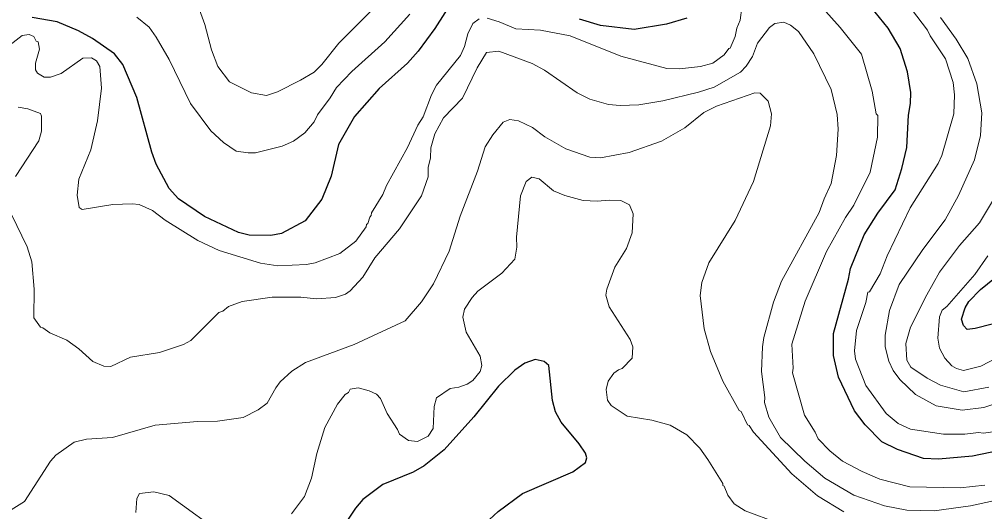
# Model space of a CAD drawing. Extents: x 598.3 to 623.2, y 6902.2 to 6930.1.
# Drawn here: x 611.225 to 613.12, y 6909.024 to 6909.99 of the extents above; entities that cross this region are included whole.
import ezdxf

# ---------------------------------------------------------------- set-up
doc = ezdxf.new("R2010")
doc.units = 0
doc.header["$LTSCALE"] = 0.032
doc.layers.add('1', color=7, linetype='Continuous', lineweight=25)
doc.layers.add('2', color=7, linetype='Continuous', lineweight=13)

msp = doc.modelspace()

# ---------------------------------------------------------------- linework, layer by layer
at = {"layer": '1'}
for points in [[(612.0797, 6910.0338), (612.0406, 6909.9718), (612.0079, 6909.9274), (611.9868, 6909.9039), (611.9315, 6909.8542), (611.8831, 6909.799), (611.8515, 6909.7446), (611.8369, 6909.6821), (611.8187, 6909.637), (611.7863, 6909.5949), (611.7397, 6909.57), (611.7186, 6909.5658), (611.6765, 6909.5665), (611.6552, 6909.5715), (611.5884, 6909.603), (611.5373, 6909.6375), (611.5191, 6909.6583), (611.4936, 6909.7059), (611.4852, 6909.7292), (611.4559, 6909.8364), (611.4283, 6909.9011), (611.4121, 6909.9221), (611.3689, 6909.9525), (611.3414, 6909.9671), (611.2995, 6909.9851), (611.2501, 6909.9932)], [(612.9738, 6909.8245), (612.9746, 6909.8461), (612.9683, 6909.8872), (612.9538, 6909.9325), (612.9299, 6909.9724), (612.8959, 6910.0145)], [(612.535, 6909.9922), (612.4954, 6909.9802), (612.4315, 6909.9697), (612.3656, 6909.9778), (612.3246, 6909.9905)], [(613.1836, 6909.1512), (613.0954, 6909.1333), (613.0287, 6909.127), (612.9992, 6909.1286), (612.9485, 6909.1459), (612.9174, 6909.1614), (612.8852, 6909.1945), (612.8639, 6909.2223), (612.8328, 6909.2881), (612.8225, 6909.3307), (612.8225, 6909.3734), (612.8525, 6909.4802), (612.8565, 6909.5013), (612.8831, 6909.5671), (612.9099, 6909.6094), (612.9439, 6909.6556), (612.9569, 6909.6972), (612.9665, 6909.7386), (612.9698, 6909.8018), (612.9738, 6909.8245)], [(613.134, 6909.392), (613.1005, 6909.3832), (613.0851, 6909.3815), (613.0781, 6909.3895), (613.0737, 6909.4016), (613.0813, 6909.4242), (613.0883, 6909.4367), (613.1112, 6909.4602), (613.1768, 6909.5129)], [(612.122, 6908.9851), (612.1649, 6909.0246), (612.2124, 6909.06), (612.3111, 6909.1024), (612.3359, 6909.1206), (612.3391, 6909.13), (612.3363, 6909.139), (612.324, 6909.1575), (612.2884, 6909.1996), (612.2772, 6909.2202), (612.2712, 6909.2422), (612.2641, 6909.3106), (612.2549, 6909.3185), (612.2373, 6909.3226), (612.2171, 6909.3156), (612.1978, 6909.302), (612.1656, 6909.2706), (612.1169, 6909.2105), (612.0589, 6909.1454), (612.0198, 6909.1142), (611.9978, 6909.1016), (611.9385, 6909.0776), (611.8994, 6909.0482), (611.8846, 6909.0308), (611.8294, 6908.9476)]]:
    msp.add_lwpolyline(points, dxfattribs=at)
at = {"layer": '2'}
for points in [[(611.9182, 6910.0093), (611.8519, 6909.9429), (611.8187, 6909.9016), (611.8035, 6909.8865), (611.7772, 6909.8703), (611.7316, 6909.8475), (611.7099, 6909.8405), (611.6806, 6909.846), (611.6375, 6909.867), (611.6149, 6909.8974), (611.6022, 6909.9301), (611.589, 6909.9797), (611.5661, 6910.0432)], [(613.1199, 6909.076), (613.0711, 6909.0712), (612.9725, 6909.0728), (612.9139, 6909.0877), (612.8788, 6909.1028), (612.8408, 6909.1234), (612.8158, 6909.1433), (612.7927, 6909.1672), (612.7868, 6909.1804), (612.7656, 6909.2133), (612.7424, 6909.2968), (612.7439, 6909.3054), (612.7408, 6909.3525), (612.767, 6909.4371), (612.8093, 6909.5345), (612.8466, 6909.6011), (612.8628, 6909.6254), (612.8945, 6909.6904), (612.9091, 6909.7587), (612.9099, 6909.8011), (612.9067, 6909.8048), (612.8986, 6909.8488), (612.8777, 6909.9214), (612.8361, 6909.9739), (612.7905, 6910.0243)], [(613.0589, 6909.8043), (613.0605, 6909.8416), (613.0574, 6909.8657), (613.0425, 6909.9125), (613.0122, 6909.9573), (613.007, 6909.9688), (612.9651, 6910.0237)], [(612.6429, 6910.0131), (612.6395, 6909.9884), (612.6331, 6909.9724), (612.6298, 6909.9559), (612.62, 6909.9334), (612.6174, 6909.9328), (612.6084, 6909.9203), (612.5863, 6909.9042), (612.5616, 6909.8976), (612.5206, 6909.8928), (612.4957, 6909.8935), (612.4054, 6909.9178), (612.3063, 6909.9575), (612.248, 6909.9688), (612.1993, 6909.9712), (612.1666, 6909.9851), (612.1431, 6909.9922)], [(611.9913, 6909.9999), (611.9427, 6909.9455), (611.8774, 6909.8875), (611.8474, 6909.8559), (611.8352, 6909.8356), (611.8105, 6909.8027), (611.8037, 6909.7886), (611.7857, 6909.7675), (611.763, 6909.7508), (611.7411, 6909.7412), (611.6883, 6909.7283), (611.6741, 6909.728), (611.6506, 6909.7316), (611.626, 6909.7481), (611.6013, 6909.771), (611.5611, 6909.8251), (611.519, 6909.9109), (611.494, 6909.9546), (611.4799, 6909.9742), (611.4558, 6909.9941)], [(612.1278, 6909.9906), (612.1151, 6909.9818), (612.1056, 6909.9616), (612.0988, 6909.9368), (612.0907, 6909.9191), (612.044, 6909.8608), (612.0342, 6909.842), (612.0178, 6909.7989), (612.0071, 6909.7822), (611.9869, 6909.7387), (611.9454, 6909.6638), (611.9384, 6909.6465), (611.916, 6909.6102), (611.9158, 6909.6049), (611.9127, 6909.6019), (611.9093, 6909.5895), (611.9063, 6909.5876), (611.9061, 6909.583), (611.8852, 6909.5547), (611.8541, 6909.5308), (611.806, 6909.5124), (611.7887, 6909.5089), (611.7324, 6909.5067), (611.6984, 6909.5116), (611.6174, 6909.5367), (611.5754, 6909.5563), (611.5116, 6909.5961)], [(612.256, 6909.8902), (612.3198, 6909.8458), (612.3448, 6909.8333), (612.3814, 6909.823), (612.4039, 6909.8208), (612.4411, 6909.8222), (612.4881, 6909.8302), (612.558, 6909.8468), (612.5888, 6909.8569), (612.6401, 6909.8861), (612.6516, 6909.8981), (612.6637, 6909.9168), (612.6737, 6909.9431), (612.6974, 6909.9741), (612.7079, 6909.9814), (612.7253, 6909.9842), (612.7383, 6909.9785), (612.7539, 6909.9661), (612.7843, 6909.9222), (612.8185, 6909.8521), (612.8298, 6909.8032), (612.8321, 6909.7746), (612.8289, 6909.7228), (612.8184, 6909.6677), (612.8044, 6909.6381), (612.7948, 6909.6109), (612.7208, 6909.476), (612.7052, 6909.4349), (612.6862, 6909.3657), (612.6833, 6909.3478), (612.6816, 6909.2993), (612.6881, 6909.2484), (612.6874, 6909.2385), (612.696, 6909.2098), (612.7187, 6909.1694), (612.7664, 6909.1231), (612.8058, 6909.0901), (612.8624, 6909.0568), (612.9227, 6909.0359), (612.9669, 6909.027), (613.0203, 6909.0259), (613.0915, 6909.0356), (613.2028, 6909.0601)], [(613.0417, 6909.5963), (613.0683, 6909.6445), (613.0997, 6909.714), (613.1115, 6909.7622), (613.1138, 6909.8064), (613.1043, 6909.8631), (613.0867, 6909.913), (613.0637, 6909.951), (613.0327, 6909.9933)], [(611.5116, 6909.5961), (611.4863, 6909.615), (611.4601, 6909.6264), (611.4469, 6909.6281), (611.4086, 6909.6264), (611.3487, 6909.6168), (611.3429, 6909.6208), (611.3386, 6909.6451), (611.342, 6909.6761), (611.3653, 6909.7342), (611.3783, 6909.7909), (611.3864, 6909.855), (611.3832, 6909.8973), (611.3768, 6909.9087), (611.367, 6909.9146), (611.3498, 6909.9139), (611.3074, 6909.8839), (611.2864, 6909.8766), (611.2737, 6909.8762), (611.2608, 6909.884), (611.257, 6909.8909), (611.257, 6909.904), (611.2649, 6909.9311), (611.2619, 6909.9457), (611.2582, 6909.9468), (611.2535, 6909.956), (611.2443, 6909.9598), (611.2309, 6909.9582), (611.1952, 6909.9307)], [(611.2101, 6909.6073), (611.2405, 6909.5437), (611.2495, 6909.5145), (611.2545, 6909.4608), (611.2537, 6909.4041), (611.2668, 6909.3861), (611.2715, 6909.3851), (611.285, 6909.3753), (611.3186, 6909.3608), (611.3419, 6909.3438), (611.3692, 6909.319), (611.3908, 6909.3093), (611.4045, 6909.3092), (611.4434, 6909.327), (611.5005, 6909.3364), (611.5476, 6909.3524), (611.5619, 6909.36), (611.6169, 6909.4147), (611.6242, 6909.4172), (611.6354, 6909.4268), (611.6626, 6909.4365), (611.7211, 6909.4451), (611.7776, 6909.4452), (611.8081, 6909.4419), (611.8453, 6909.4442), (611.8651, 6909.4505), (611.8747, 6909.4574), (611.8992, 6909.4843), (611.9231, 6909.522), (611.971, 6909.579), (612.0145, 6909.644), (612.0275, 6909.6808), (612.0276, 6909.6991), (612.0317, 6909.7185), (612.0325, 6909.7376), (612.0406, 6909.7652), (612.0577, 6909.7966), (612.0946, 6909.8351), (612.1233, 6909.895), (612.1422, 6909.9248), (612.166, 6909.9275), (612.2313, 6909.9032), (612.256, 6909.8902)], [(612.8433, 6909.0238), (612.7912, 6909.0553), (612.7409, 6909.0985), (612.6656, 6909.1802), (612.6573, 6909.1931), (612.6541, 6909.1945), (612.6416, 6909.221), (612.6379, 6909.2228), (612.6058, 6909.28), (612.5817, 6909.3384), (612.5692, 6909.3826), (612.5611, 6909.4484), (612.5643, 6909.4737), (612.5782, 6909.5126), (612.63, 6909.5952), (612.6658, 6909.672), (612.6994, 6909.781), (612.701, 6909.8042), (612.6946, 6909.8294), (612.6789, 6909.845), (612.6682, 6909.8458), (612.5931, 6909.8194), (612.5686, 6909.8071), (612.531, 6909.777), (612.4855, 6909.751), (612.4221, 6909.7287), (612.3653, 6909.7182), (612.3444, 6909.7196), (612.2973, 6909.736), (612.2564, 6909.7596), (612.2321, 6909.778), (612.2049, 6909.7909), (612.1877, 6909.7931), (612.1749, 6909.7883), (612.1544, 6909.7636), (612.1395, 6909.7395), (612.124, 6909.6918), (612.0903, 6909.6036), (612.0687, 6909.5351), (612.0377, 6909.4712), (612.0142, 6909.4357), (611.9826, 6909.3988), (611.8824, 6909.3523), (611.7866, 6909.3165), (611.7599, 6909.2998), (611.7373, 6909.2786), (611.7285, 6909.2673), (611.7116, 6909.2371), (611.6939, 6909.2242), (611.6641, 6909.2089), (611.6138, 6909.2015), (611.5748, 6909.2014), (611.4917, 6909.1941), (611.4078, 6909.17), (611.357, 6909.1666), (611.3325, 6909.1605), (611.2967, 6909.135), (611.2862, 6909.1232), (611.2355, 6909.0442), (611.2041, 6909.0244)], [(611.2229, 6909.8174), (611.2421, 6909.8143), (611.2666, 6909.8051), (611.269, 6909.8002), (611.2689, 6909.7708), (611.2633, 6909.7517), (611.2178, 6909.6818)], [(613.2273, 6909.1938), (613.1174, 6909.178), (613.1074, 6909.1796), (613.0808, 6909.1764), (613.0385, 6909.1764), (612.9741, 6909.1862), (612.9496, 6909.1972), (612.9263, 6909.2166), (612.8862, 6909.2717), (612.8661, 6909.3232), (612.8638, 6909.34), (612.8678, 6909.3793), (612.8864, 6909.4347), (612.8905, 6909.4546), (612.8935, 6909.4556), (612.9146, 6909.491), (612.928, 6909.5258), (612.9735, 6909.62), (613.0283, 6909.7071), (613.0353, 6909.7228), (613.0589, 6909.8043)], [(612.4661, 6909.2039), (612.418, 6909.2118), (612.3866, 6909.2326), (612.3792, 6909.243), (612.3765, 6909.2636), (612.3809, 6909.2801), (612.392, 6909.2956), (612.4008, 6909.3026), (612.4082, 6909.3052), (612.4275, 6909.3251), (612.429, 6909.3477), (612.4241, 6909.362), (612.3823, 6909.4263), (612.3764, 6909.4489), (612.3781, 6909.4605), (612.394, 6909.5037), (612.4164, 6909.5403), (612.428, 6909.5713), (612.4298, 6909.6083), (612.4224, 6909.6258), (612.4056, 6909.6345), (612.3832, 6909.6353), (612.3592, 6909.633), (612.3319, 6909.6346), (612.2953, 6909.6444), (612.2734, 6909.6533), (612.2454, 6909.6772), (612.2306, 6909.6805), (612.2199, 6909.6719), (612.2089, 6909.6437), (612.2008, 6909.5628), (612.2016, 6909.5429), (612.1976, 6909.5192), (612.172, 6909.4922), (612.1251, 6909.4568), (612.1138, 6909.4444), (612.0987, 6909.4213), (612.0956, 6909.4057), (612.1022, 6909.3761), (612.1296, 6909.3291), (612.1328, 6909.311), (612.1295, 6909.2989), (612.1152, 6909.2818), (612.1039, 6909.2745), (612.0877, 6909.2687), (612.0708, 6909.266), (612.0438, 6909.2475), (612.0389, 6909.2306), (612.0373, 6909.1872), (612.0275, 6909.1724), (612.0065, 6909.1619), (611.9886, 6909.1636), (611.971, 6909.1763), (611.9675, 6909.1856), (611.9468, 6909.2167), (611.9339, 6909.2463), (611.926, 6909.2545), (611.9117, 6909.2614), (611.8902, 6909.2669), (611.8746, 6909.2645), (611.8712, 6909.2582), (611.8648, 6909.2539), (611.8493, 6909.2352), (611.8249, 6909.1896), (611.809, 6909.1386), (611.7984, 6909.0897), (611.7846, 6909.0539), (611.7591, 6909.0197)], [(613.1274, 6909.2683), (613.0788, 6909.259), (613.0329, 6909.2725), (613.0065, 6909.2861), (612.9748, 6909.3076), (612.9665, 6909.3215), (612.965, 6909.3539), (612.9737, 6909.3858), (613.0057, 6909.4498), (613.031, 6909.494), (613.0703, 6909.5465), (613.109, 6909.5908), (613.1388, 6909.64)], [(613.1736, 6909.2467), (613.1176, 6909.2283), (613.0754, 6909.2233), (613.0246, 6909.2315), (612.9837, 6909.2538), (612.9532, 6909.2837), (612.9397, 6909.3013), (612.9317, 6909.3196), (612.9244, 6909.3475), (612.9245, 6909.3707), (612.9326, 6909.4187), (612.9517, 6909.4697), (612.998, 6909.5386), (613.0417, 6909.5963)], [(613.1895, 6909.3502), (613.1121, 6909.3098), (613.0779, 6909.3011), (613.064, 6909.305), (613.055, 6909.3105), (613.0412, 6909.3253), (613.0306, 6909.3449), (613.0273, 6909.3648), (613.0306, 6909.4061), (613.0363, 6909.4193), (613.0452, 6909.4267), (613.1002, 6909.4895), (613.1257, 6909.5261)], [(612.713, 6909.0021), (612.6497, 6909.0256), (612.6279, 6909.0399), (612.6156, 6909.0566), (612.6086, 6909.0744), (612.6056, 6909.0755), (612.6054, 6909.0792), (612.5765, 6909.1268), (612.5606, 6909.1485), (612.5349, 6909.1749), (612.502, 6909.1941), (612.4661, 6909.2039)], [(611.6313, 6908.9746), (611.519, 6909.0558), (611.489, 6909.063), (611.4609, 6909.0596), (611.4556, 6909.0503), (611.4537, 6909.0225)]]:
    msp.add_lwpolyline(points, dxfattribs=at)

doc.saveas('drawing.dxf')
